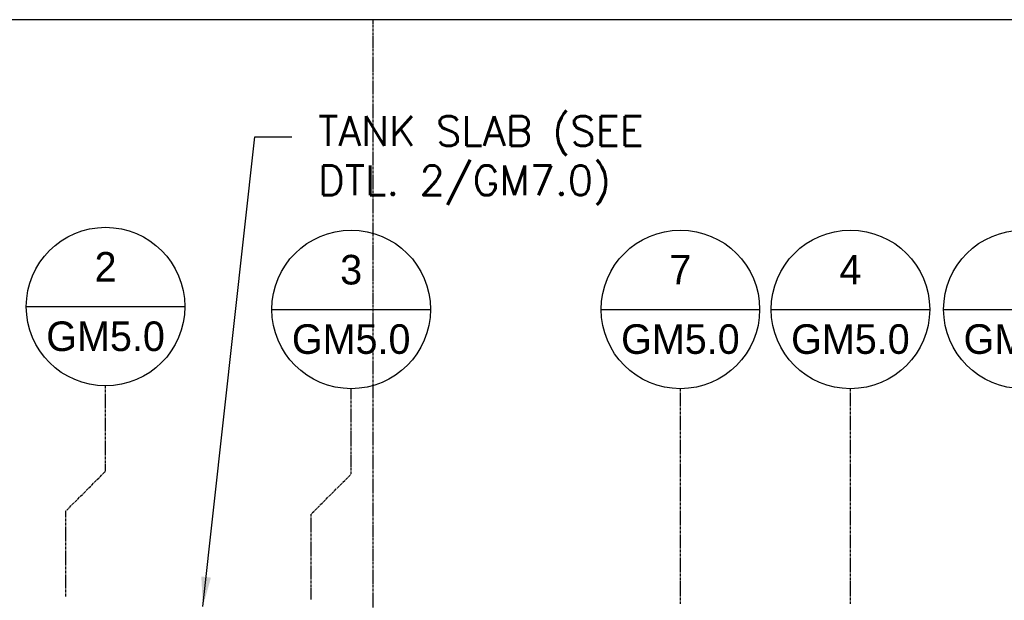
# Model space of a CAD drawing. Extents: x -169 to 7270, y -140 to 2984.
# Tile 430 of 656: x 1626 to 1826, y 986 to 1104. Entities that reach past the tile are written whole.
import ezdxf
from ezdxf.enums import TextEntityAlignment as Align

# ---------------------------------------------------------------- set-up
doc = ezdxf.new("R2010")
doc.units = 0
doc.header["$MEASUREMENT"] = 0
doc.linetypes.add('CENTER1', pattern=[0.6625, 0.5, -0.075, 0.0125, -0.075])
doc.layers.get('0').update_dxf_attribs({"color": 255, "linetype": 'CONTINUOUS'})
for name, color, linetype in [('CENTERLINE', 3, 'CENTER1'), ('FREEZE-OUTLINE-TITLES', 60, 'CONTINUOUS'), ('TAG', 3, 'CONTINUOUS'), ('TEXT', 3, 'CONTINUOUS')]:
    doc.layers.add(name, color=color, linetype=linetype)
doc.layers.add('FREEZE-LINES', color=8, linetype='CONTINUOUS', plot=False)
doc.styles.add('SIMPFRAC', font='simpfrac')
doc.styles.add('SIMPLEX', font='simplex')
doc.dimstyles.new('DIM64', dxfattribs={"dimscale": 64, "dimtxt": 0.09375, "dimasz": 0.09375, "dimexe": 0.0625, "dimexo": 0.0625, "dimgap": 0.046875, "dimtad": 1, "dimdec": 4, "dimzin": 3, "dimdsep": 46, "dimlunit": 4, "dimtxsty": 'SIMPLEX', "dimcen": 0, "dimclrd": 256, "dimclre": 256, "dimclrt": 256, "dimadec": 0, "dimazin": 0, "dimtfac": 1, "dimtdec": 4, "dimtmove": 0, "dimatfit": 3, "dimfxl": 1, "dimfrac": 2, "dimtolj": 1, "dimtzin": 0, "dimarcsym": 0})

# ---------------------------------------------------------------- blocks, each defined once
blk = doc.blocks.new('KEY-DETAIL')
blk.add_line((-0.1911, 0), (0.1911, 0))
blk.add_circle((0, 0), 0.1911)
at = {"style": 'SIMPFRAC'}
for tag, p in [('DETAIL', (0, 0.1314)), ('SHEET', (0, -0.0358))]:
    blk.add_attdef(tag, text='', height=0.0781, dxfattribs=at).set_placement(p, align=Align.TOP_CENTER)

msp = doc.modelspace()

# ---------------------------------------------------------------- linework, layer by layer
at = {"layer": 'CENTERLINE'}
for p, q in [((1760.36557, 985.51471), (1760.36557, 1029.15474)), ((1794.86662, 985.51471), (1794.86662, 1029.15474))]:
    msp.add_line(p, q, dxfattribs=at)
at = {"layer": 'CENTERLINE', "flags": 128}
for points in [[(1635.62129, 986.99979), (1635.62129, 1004.31937), (1643.71028, 1012.40836), (1643.71028, 1029.72794)], [(1685.46527, 986.42659), (1685.46527, 1003.74617), (1693.55426, 1011.83516), (1693.55426, 1029.15474)]]:
    msp.add_lwpolyline(points, dxfattribs=at)
at = {"layer": 'FREEZE-LINES', "color": 8, "linetype": 'CENTER1'}
msp.add_line((1698, 564.00736), (1698, 1104.00736), dxfattribs=at)
at = {"layer": 'FREEZE-OUTLINE-TITLES', "linetype": 'Continuous'}
msp.add_lwpolyline([(2220, 1104.01471), (1176, 1104.01471), (1176, 564.00736), (2220, 564.00736)], close=True, dxfattribs=at)

# ---------------------------------------------------------------- block references
at = {"layer": 'TAG'}
ref = msp.add_blockref('KEY-DETAIL', (1643.71028, 1045.81693), dxfattribs=dict(at, xscale=84.17985725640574, yscale=84.17985725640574, zscale=84.17985725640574))
ref.add_attrib('SHEET', 'GM5.0', dxfattribs={"height": 6, "style": 'SIMPFRAC'}).set_placement((1643.71028, 1042.80024), align=Align.TOP_CENTER)
ref.add_attrib('DETAIL', '2', dxfattribs={"layer": '0', "height": 6, "style": 'SIMPFRAC'}).set_placement((1643.71028, 1056.87811), align=Align.TOP_CENTER)
ref = msp.add_blockref('KEY-DETAIL', (1693.55426, 1045.24373), dxfattribs=dict(at, xscale=84.17985725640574, yscale=84.17985725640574, zscale=84.17985725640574))
ref.add_attrib('SHEET', 'GM5.0', dxfattribs={"height": 6, "style": 'SIMPFRAC'}).set_placement((1693.55426, 1042.22704), align=Align.TOP_CENTER)
ref.add_attrib('DETAIL', '3', dxfattribs={"layer": '0', "height": 6, "style": 'SIMPFRAC'}).set_placement((1693.55426, 1056.30491), align=Align.TOP_CENTER)
ref = msp.add_blockref('KEY-DETAIL', (1760.36557, 1045.24373), dxfattribs=dict(at, xscale=84.17985725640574, yscale=84.17985725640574, zscale=84.17985725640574))
ref.add_attrib('SHEET', 'GM5.0', dxfattribs={"height": 6, "style": 'SIMPFRAC'}).set_placement((1760.36557, 1042.22704), align=Align.TOP_CENTER)
ref.add_attrib('DETAIL', '7', dxfattribs={"layer": '0', "height": 6, "style": 'SIMPFRAC'}).set_placement((1760.36557, 1056.30491), align=Align.TOP_CENTER)
ref = msp.add_blockref('KEY-DETAIL', (1794.86662, 1045.24373), dxfattribs=dict(at, xscale=84.17985725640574, yscale=84.17985725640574, zscale=84.17985725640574))
ref.add_attrib('SHEET', 'GM5.0', dxfattribs={"height": 6, "style": 'SIMPFRAC'}).set_placement((1794.86662, 1042.22704), align=Align.TOP_CENTER)
ref.add_attrib('DETAIL', '4', dxfattribs={"layer": '0', "height": 6, "style": 'SIMPFRAC'}).set_placement((1794.86662, 1056.30491), align=Align.TOP_CENTER)
ref = msp.add_blockref('KEY-DETAIL', (1829.87526, 1045.24373), dxfattribs=dict(at, xscale=84.17985725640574, yscale=84.17985725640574, zscale=84.17985725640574))
ref.add_attrib('SHEET', 'GM5.0', dxfattribs={"height": 6, "style": 'SIMPFRAC'}).set_placement((1829.87526, 1042.22704), align=Align.TOP_CENTER)
ref.add_attrib('DETAIL', '2', dxfattribs={"layer": '0', "height": 6, "style": 'SIMPFRAC'}).set_placement((1829.87526, 1056.30491), align=Align.TOP_CENTER)

# ---------------------------------------------------------------- texts
at = {"layer": 'TEXT', "insert": (1686.85122, 1084.4339), "char_height": 6, "width": 89.508234, "attachment_point": 1, "style": 'SIMPLEX'}
msp.add_mtext('TANK SLAB (SEE DTL. 2/GM7.0)', dxfattribs=at)

# ---------------------------------------------------------------- leaders
at = {"layer": 'TEXT'}
msp.add_leader([(1663.46097, 984.98081), (1674.03825, 1080.23882), (1681.53872, 1080.23882)], dimstyle='DIM64', dxfattribs=at)

doc.saveas('drawing.dxf')
